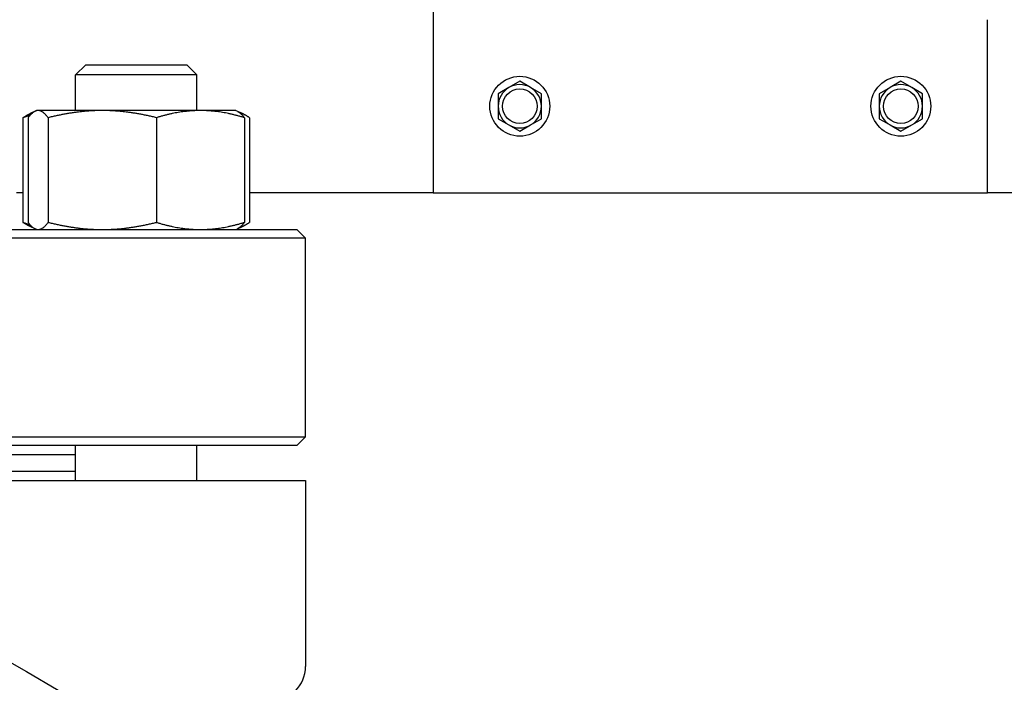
# Model space of a CAD drawing. Header units: inches. Extents: x 24 to 1128, y -58 to 748.
# Tile 614 of 656: x 616.22 to 623.32, y 559.91 to 564.69. Entities that reach past the tile are written whole.
import ezdxf

# ---------------------------------------------------------------- set-up
doc = ezdxf.new("R2010")
doc.units = ezdxf.units.IN
doc.header["$LTSCALE"] = 32
doc.header["$MEASUREMENT"] = 0
doc.layers.add('Visible (ANSI)', color=7, linetype='Continuous', lineweight=30)

msp = doc.modelspace()

# ---------------------------------------------------------------- linework, layer by layer
at = {"layer": 'Visible (ANSI)'}
for p, q in [((619.20163, 566.65303), (619.20163, 563.43978)), ((623.20163, 563.43978), (623.20163, 564.68978)), ((616.69457, 564.36478), (616.62165, 564.29186)), ((616.69457, 564.36478), (617.42373, 564.36478)), ((617.42373, 564.36478), (617.49665, 564.29186)), ((617.49665, 564.29186), (616.62165, 564.29186)), ((616.62165, 564.03378), (616.62165, 564.29186)), ((617.49665, 564.03378), (617.49665, 564.29186)), ((619.82663, 564.24491), (619.74863, 564.19988)), ((619.90463, 564.19988), (619.82663, 564.24491)), ((622.57663, 564.24491), (622.49863, 564.19988)), ((622.65463, 564.19988), (622.57663, 564.24491)), ((619.74863, 564.19988), (619.67063, 564.15485)), ((619.67063, 564.15485), (619.67063, 564.06478)), ((619.98263, 564.15485), (619.90463, 564.19988)), ((619.98263, 564.06478), (619.98263, 564.15485)), ((622.49863, 564.19988), (622.42063, 564.15485)), ((622.42063, 564.15485), (622.42063, 564.06478)), ((622.73263, 564.15485), (622.65463, 564.19988)), ((622.73263, 564.06478), (622.73263, 564.15485)), ((616.32889, 564.02853), (616.29436, 564.01243)), ((616.34015, 564.03378), (616.32889, 564.02853)), ((616.35124, 564.03378), (616.34015, 564.03378)), ((616.81411, 564.03378), (616.35124, 564.03378)), ((617.52202, 564.03378), (616.81411, 564.03378)), ((617.77815, 564.03378), (617.52202, 564.03378)), ((617.77815, 564.03378), (617.78941, 564.02853)), ((617.78941, 564.02853), (617.82394, 564.01243)), ((619.67063, 564.06478), (619.67063, 563.97471)), ((619.98263, 563.97471), (619.98263, 564.06478)), ((622.42063, 564.06478), (622.42063, 563.97471)), ((622.73263, 563.97471), (622.73263, 564.06478)), ((616.24172, 563.98191), (616.24172, 563.22665)), ((616.27863, 563.98191), (616.27863, 563.22665)), ((616.42385, 563.98191), (616.42385, 563.22665)), ((617.20437, 563.98191), (617.20437, 563.22665)), ((617.83968, 563.98191), (617.83968, 563.22665)), ((617.87658, 563.98191), (617.87658, 563.22665)), ((619.67063, 563.97471), (619.74863, 563.92968)), ((619.74863, 563.92968), (619.82663, 563.88465)), ((619.82663, 563.88465), (619.90463, 563.92968)), ((619.90463, 563.92968), (619.98263, 563.97471)), ((622.42063, 563.97471), (622.49863, 563.92968)), ((622.49863, 563.92968), (622.57663, 563.88465)), ((622.57663, 563.88465), (622.65463, 563.92968)), ((622.65463, 563.92968), (622.73263, 563.97471)), ((616.24172, 563.43978), (616.19426, 563.43978)), ((619.20163, 563.43978), (617.87658, 563.43978)), ((619.20163, 563.43978), (623.20163, 563.43978)), ((656.24113, 563.43978), (623.20163, 563.43978)), ((603.34313, 563.17478), (618.21813, 563.17478)), ((616.32889, 563.18003), (616.29436, 563.19613)), ((616.34015, 563.17478), (616.32889, 563.18003)), ((617.77815, 563.17478), (617.78941, 563.18003)), ((617.78941, 563.18003), (617.82394, 563.19613)), ((618.21813, 563.17478), (618.28063, 563.11228)), ((618.28063, 563.11228), (603.28063, 563.11228)), ((618.28063, 561.67728), (618.28063, 563.11228)), ((603.28063, 561.67728), (618.28063, 561.67728)), ((618.21813, 561.61478), (618.28063, 561.67728)), ((618.21813, 561.61478), (603.34313, 561.61478)), ((616.62165, 561.36178), (616.62165, 561.61478)), ((617.49665, 561.36178), (617.49665, 561.61478)), ((615.81433, 561.54978), (616.62165, 561.54978)), ((615.81433, 561.42978), (616.62165, 561.42978)), ((612.12676, 561.36178), (618.28063, 561.36178)), ((618.28063, 561.36178), (618.28063, 560.02078))]:
    msp.add_line(p, q, dxfattribs=at)
for centre, radius in [((619.82663, 564.06478), 0.216), ((622.57663, 564.06478), 0.216), ((619.82663, 564.06478), 0.1248), ((622.57663, 564.06478), 0.1248), ((610.78063, 550.42078), 11.0235)]:
    msp.add_circle(centre, radius, dxfattribs=at)
for centre, radius, start, end in [((619.82663, 564.06478), 0.156, 60, 120), ((622.57663, 564.06478), 0.156, 60, 120), ((619.82663, 564.06478), 0.156, 120, 180), ((619.82663, 564.06478), 0.156, 0, 60), ((622.57663, 564.06478), 0.156, 120, 180), ((622.57663, 564.06478), 0.156, 0, 60), ((619.82663, 564.06478), 0.156, 180, 240), ((619.82663, 564.06478), 0.156, 300, 0), ((622.57663, 564.06478), 0.156, 180, 240), ((622.57663, 564.06478), 0.156, 300, 0), ((619.82663, 564.06478), 0.156, 240, 300), ((622.57663, 564.06478), 0.156, 240, 300), ((618.03063, 560.02078), 0.25, 270, 0)]:
    msp.add_arc(centre, radius, start, end, dxfattribs=at)
for points, weights in [([(616.24172, 563.98191), (616.26912, 564.00066), (616.29436, 564.01243)], [1, 1.01339325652, 1.01733426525]), ([(616.29239, 563.9989), (616.26763, 563.99129), (616.24172, 563.98191)], [1.01098059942, 1.00665836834, 1]), ([(616.35124, 564.03378), (616.31754, 564.03378), (616.27863, 563.98191)], [1, 1.0379548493, 1]), ([(616.42385, 563.98191), (616.38493, 564.03378), (616.35124, 564.03378)], [1, 1.0379548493, 1]), ([(616.81411, 564.03378), (616.63299, 564.03378), (616.42385, 563.98191)], [1, 1.0379548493, 1]), ([(617.20437, 563.98191), (616.99523, 564.03378), (616.81411, 564.03378)], [1, 1.0379548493, 1]), ([(617.52202, 564.03378), (617.3746, 564.03378), (617.20437, 563.98191)], [1, 1.0379548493, 1]), ([(617.83968, 563.98191), (617.66945, 564.03378), (617.52202, 564.03378)], [1, 1.0379548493, 1]), ([(617.78941, 564.02853), (617.81293, 564.01756), (617.83968, 563.98191)], [1.01653872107, 1.02578038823, 1]), ([(617.87658, 563.98191), (617.83661, 564.00926), (617.80076, 564.02195)], [1, 1.01965956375, 1.01895290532]), ([(616.24172, 563.22665), (616.26763, 563.21727), (616.29239, 563.20966)], [1, 1.00665836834, 1.01098059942]), ([(616.29436, 563.19613), (616.26912, 563.2079), (616.24172, 563.22665)], [1.01733426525, 1.01339325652, 1]), ([(616.27863, 563.22665), (616.31754, 563.17478), (616.35124, 563.17478)], [1, 1.0379548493, 1]), ([(616.35124, 563.17478), (616.38493, 563.17478), (616.42385, 563.22665)], [1, 1.0379548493, 1]), ([(616.42385, 563.22665), (616.63299, 563.17478), (616.81411, 563.17478)], [1, 1.0379548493, 1]), ([(616.81411, 563.17478), (616.99523, 563.17478), (617.20437, 563.22665)], [1, 1.0379548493, 1]), ([(617.20437, 563.22665), (617.3746, 563.17478), (617.52202, 563.17478)], [1, 1.0379548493, 1]), ([(617.52202, 563.17478), (617.66945, 563.17478), (617.83968, 563.22665)], [1, 1.0379548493, 1]), ([(617.83968, 563.22665), (617.81293, 563.191), (617.78941, 563.18003)], [1, 1.02578038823, 1.01653872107]), ([(617.80076, 563.18661), (617.83661, 563.1993), (617.87658, 563.22665)], [1.01895290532, 1.01965956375, 1])]:
    msp.add_rational_spline(points, weights, degree=2, dxfattribs=at)

doc.saveas('drawing.dxf')
